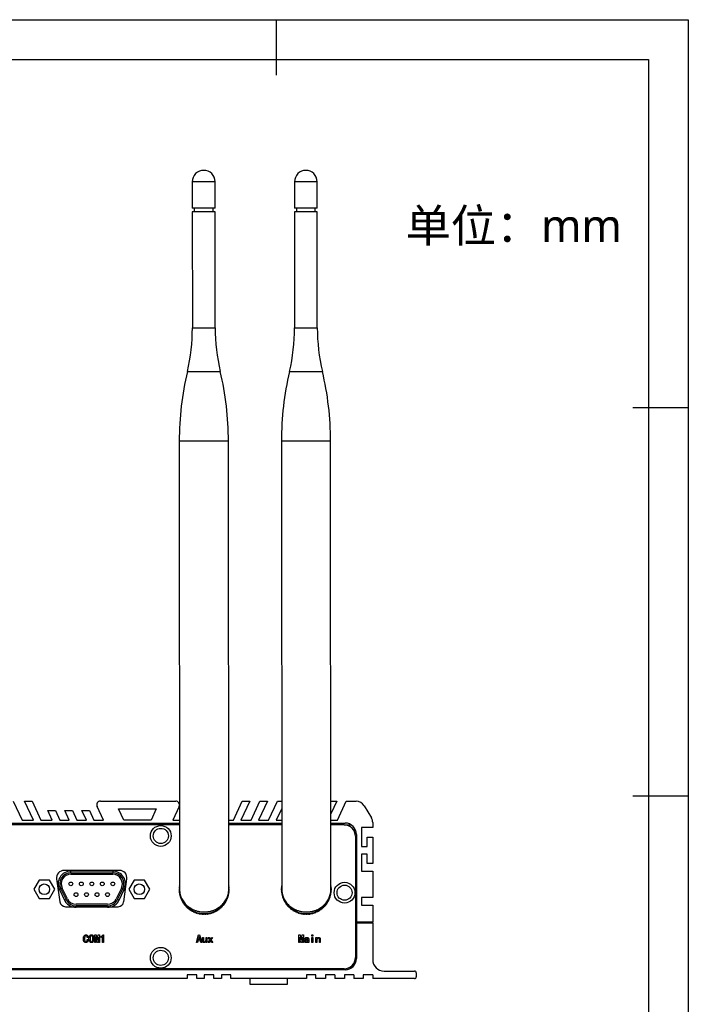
# Model space of a CAD drawing. Header units: millimetres. Extents: x -4563 to 345, y 512 to 4506.
# Tile 642 of 642: x -3869 to -3692, y 4246 to 4506. Entities that reach past the tile are written whole.
import ezdxf

# ---------------------------------------------------------------- set-up
doc = ezdxf.new("R2010")
doc.units = ezdxf.units.MM
doc.header["$LTSCALE"] = 5
doc.layers.add('HMI-D4', color=250, linetype='Continuous')
doc.styles.add('样式 1', font='simhei.ttf', dxfattribs={"height": 1.8})

msp = doc.modelspace()

# ---------------------------------------------------------------- linework, layer by layer
at = {"color": 7, "linetype": 'Continuous', "lineweight": 25}
for p, q in [((-3823.18, 4463.12), (-3823.18, 4456.12)), ((-3817.18, 4456.12), (-3817.18, 4463.12)), ((-3796.18, 4463.12), (-3796.18, 4456.12)), ((-3790.18, 4456.12), (-3790.18, 4463.12)), ((-3817.18, 4456.12), (-3823.18, 4456.12)), ((-3823.18, 4455.12), (-3823.16, 4424.5)), ((-3817.18, 4455.12), (-3823.18, 4455.12)), ((-3822.67, 4456.12), (-3822.67, 4455.12)), ((-3817.69, 4455.12), (-3817.69, 4456.12)), ((-3817.16, 4424.5), (-3817.18, 4455.12)), ((-3790.18, 4456.12), (-3796.18, 4456.12)), ((-3796.18, 4455.12), (-3796.16, 4424.5)), ((-3790.18, 4455.12), (-3796.18, 4455.12)), ((-3795.67, 4456.12), (-3795.67, 4455.12)), ((-3790.69, 4455.12), (-3790.69, 4456.12)), ((-3790.16, 4424.5), (-3790.18, 4455.12)), ((-3826.64, 4394.53), (-3826.55, 4276.12)), ((-3813.55, 4276.13), (-3813.64, 4394.54)), ((-3799.64, 4394.53), (-3799.55, 4276.12)), ((-3786.55, 4276.13), (-3786.64, 4394.54)), ((-3870.51, 4299.42), (-3868.18, 4294.42)), ((-3865.18, 4294.42), (-3867.51, 4299.42)), ((-3867.51, 4299.42), (-3865.51, 4299.42)), ((-3865.51, 4299.42), (-3863.18, 4294.42)), ((-3847.44, 4299.42), (-3827.58, 4299.42)), ((-3812.34, 4294.42), (-3810.01, 4299.42)), ((-3808.01, 4299.42), (-3810.34, 4294.42)), ((-3810.01, 4299.42), (-3808.01, 4299.42)), ((-3807.67, 4294.42), (-3805.34, 4299.42)), ((-3803.34, 4299.42), (-3805.67, 4294.42)), ((-3805.34, 4299.42), (-3803.34, 4299.42)), ((-3803.01, 4294.42), (-3800.67, 4299.42)), ((-3800.67, 4299.42), (-3799.57, 4299.42)), ((-3786.57, 4299.42), (-3785.01, 4299.42)), ((-3785.01, 4299.42), (-3786.57, 4296.07)), ((-3784.84, 4294.42), (-3782.51, 4299.42)), ((-3782.51, 4299.42), (-3779.92, 4299.42)), ((-3860.18, 4294.42), (-3861.34, 4296.92)), ((-3861.34, 4296.92), (-3859.34, 4296.92)), ((-3859.34, 4296.92), (-3858.18, 4294.42)), ((-3855.68, 4294.42), (-3856.84, 4296.92)), ((-3856.84, 4296.92), (-3854.84, 4296.92)), ((-3854.84, 4296.92), (-3853.68, 4294.42)), ((-3851.18, 4294.42), (-3852.34, 4296.92)), ((-3852.34, 4296.92), (-3850.34, 4296.92)), ((-3850.34, 4296.92), (-3849.18, 4294.42)), ((-3846.68, 4294.42), (-3848.34, 4298)), ((-3842.7, 4297.42), (-3832.7, 4297.42)), ((-3841.3, 4294.42), (-3842.7, 4297.42)), ((-3832.7, 4297.42), (-3834.1, 4294.42)), ((-3826.67, 4298), (-3828.34, 4294.42)), ((-3799.57, 4297.5), (-3801.01, 4294.42)), ((-3777.78, 4298.21), (-3775.86, 4295.01)), ((-3980.21, 4293.62), (-3826.57, 4293.62)), ((-3868.18, 4294.42), (-3865.18, 4294.42)), ((-3863.18, 4294.42), (-3860.18, 4294.42)), ((-3858.18, 4294.42), (-3855.68, 4294.42)), ((-3853.68, 4294.42), (-3851.18, 4294.42)), ((-3849.18, 4294.42), (-3846.68, 4294.42)), ((-3834.1, 4294.42), (-3841.3, 4294.42)), ((-3828.34, 4294.42), (-3826.57, 4294.42)), ((-3813.57, 4294.42), (-3812.34, 4294.42)), ((-3813.57, 4293.62), (-3799.57, 4293.62)), ((-3810.34, 4294.42), (-3807.67, 4294.42)), ((-3805.67, 4294.42), (-3803.01, 4294.42)), ((-3801.01, 4294.42), (-3799.57, 4294.42)), ((-3786.57, 4294.42), (-3784.84, 4294.42)), ((-3786.57, 4293.62), (-3782.81, 4293.62)), ((-3775.51, 4293.73), (-3775.51, 4292.42)), ((-3826.57, 4293.12), (-3979.85, 4293.12)), ((-3799.57, 4293.12), (-3813.57, 4293.12)), ((-3783.05, 4293.12), (-3786.57, 4293.12)), ((-3783.05, 4293.12), (-3781.15, 4293.12)), ((-3780.31, 4291.34), (-3780.31, 4292.28)), ((-3775.51, 4292.42), (-3778.51, 4292.42)), ((-3778.51, 4292.42), (-3778.51, 4287.42)), ((-3780.05, 4290.12), (-3780.05, 4258.12)), ((-3779.81, 4290.62), (-3779.81, 4267.42)), ((-3777.01, 4287.42), (-3777.01, 4289.92)), ((-3777.01, 4289.92), (-3775.51, 4289.92)), ((-3775.51, 4289.92), (-3775.51, 4282.92)), ((-3778.51, 4287.42), (-3777.01, 4287.42)), ((-3777.01, 4285.42), (-3778.51, 4285.42)), ((-3778.51, 4285.42), (-3778.51, 4280.92)), ((-3777.01, 4282.92), (-3777.01, 4285.42)), ((-3842.45, 4281.12), (-3857.05, 4281.12)), ((-3855.28, 4280.49), (-3855.28, 4280.91)), ((-3844.2, 4280.91), (-3855.28, 4280.91)), ((-3855.28, 4280.49), (-3844.2, 4280.49)), ((-3844.2, 4280.91), (-3844.2, 4280.49)), ((-3778.51, 4280.92), (-3775.51, 4280.92)), ((-3775.51, 4282.92), (-3777.01, 4282.92)), ((-3775.51, 4280.92), (-3775.51, 4273.92)), ((-3863.68, 4278.52), (-3865.07, 4276.12)), ((-3860.91, 4278.52), (-3863.68, 4278.52)), ((-3859.52, 4276.12), (-3860.91, 4278.52)), ((-3859.03, 4278.84), (-3858.19, 4272.81)), ((-3855.28, 4280.09), (-3844.2, 4280.09)), ((-3841.32, 4272.81), (-3840.47, 4278.84)), ((-3838.57, 4278.52), (-3839.96, 4276.12)), ((-3835.8, 4278.52), (-3838.57, 4278.52)), ((-3834.42, 4276.12), (-3835.8, 4278.52)), ((-3865.07, 4276.12), (-3863.68, 4273.72)), ((-3860.91, 4273.72), (-3859.52, 4276.12)), ((-3857.93, 4276.25), (-3858.31, 4276.06)), ((-3858.31, 4276.06), (-3856.93, 4273.22)), ((-3857.93, 4276.25), (-3856.55, 4273.41)), ((-3856.19, 4273.58), (-3857.57, 4276.42)), ((-3841.91, 4276.42), (-3843.29, 4273.58)), ((-3842.93, 4273.41), (-3841.55, 4276.25)), ((-3842.55, 4273.22), (-3841.17, 4276.06)), ((-3841.55, 4276.25), (-3841.17, 4276.06)), ((-3839.96, 4276.12), (-3838.57, 4273.72)), ((-3835.8, 4273.72), (-3834.42, 4276.12)), ((-3863.68, 4273.72), (-3860.91, 4273.72)), ((-3856.93, 4273.22), (-3856.55, 4273.41)), ((-3842.55, 4273.22), (-3842.93, 4273.41)), ((-3838.57, 4273.72), (-3835.8, 4273.72)), ((-3775.51, 4273.92), (-3778.51, 4273.92)), ((-3778.51, 4273.92), (-3778.51, 4271.92)), ((-3856.7, 4271.52), (-3854.8, 4271.52)), ((-3845.59, 4272.15), (-3853.9, 4272.15)), ((-3845.59, 4271.75), (-3853.9, 4271.75)), ((-3853.9, 4271.39), (-3853.9, 4271.75)), ((-3845.59, 4271.39), (-3853.9, 4271.39)), ((-3845.59, 4271.75), (-3845.59, 4271.39)), ((-3844.68, 4271.52), (-3842.81, 4271.52)), ((-3778.51, 4271.92), (-3775.51, 4271.92)), ((-3775.51, 4271.92), (-3775.51, 4267.42)), ((-3780.05, 4269.42), (-3779.81, 4269.42)), ((-3775.51, 4267.42), (-3779.81, 4267.42)), ((-3780.05, 4267.22), (-3779.81, 4267.22)), ((-3779.81, 4267.22), (-3775.51, 4267.22)), ((-3779.81, 4267.22), (-3779.81, 4257.82)), ((-3775.51, 4267.22), (-3775.51, 4257.52)), ((-3850.69, 4263.34), (-3850.94, 4263.34)), ((-3850.94, 4262.85), (-3850.67, 4262.85)), ((-3848.97, 4262.06), (-3848.97, 4264.06)), ((-3848.97, 4264.06), (-3848.6, 4264.06)), ((-3848.73, 4263.48), (-3848.73, 4262.06)), ((-3848.71, 4263.48), (-3848.73, 4263.48)), ((-3848.43, 4262.06), (-3848.71, 4263.48)), ((-3848.6, 4264.06), (-3848.35, 4262.74)), ((-3848.35, 4262.74), (-3848.32, 4262.74)), ((-3848.32, 4262.74), (-3848.07, 4264.06)), ((-3847.96, 4263.48), (-3848.24, 4262.06)), ((-3848.07, 4264.06), (-3847.7, 4264.06)), ((-3847.94, 4263.48), (-3847.96, 4263.48)), ((-3847.94, 4262.06), (-3847.94, 4263.48)), ((-3847.7, 4264.06), (-3847.7, 4262.06)), ((-3847.31, 4263.39), (-3847.31, 4263.61)), ((-3846.92, 4262.07), (-3846.92, 4263.68)), ((-3846.83, 4264.08), (-3846.69, 4264.08)), ((-3846.69, 4264.08), (-3846.69, 4262.07)), ((-3822.09, 4262.06), (-3821.51, 4264.08)), ((-3821.65, 4262.68), (-3821.81, 4262.06)), ((-3821.13, 4262.68), (-3821.65, 4262.68)), ((-3821.4, 4263.61), (-3821.59, 4262.9)), ((-3821.59, 4262.9), (-3821.19, 4262.9)), ((-3821.51, 4264.08), (-3821.27, 4264.08)), ((-3821.38, 4263.61), (-3821.4, 4263.61)), ((-3821.19, 4262.9), (-3821.38, 4263.61)), ((-3821.27, 4264.08), (-3820.69, 4262.06)), ((-3820.97, 4262.06), (-3821.13, 4262.68)), ((-3820.46, 4262.44), (-3820.46, 4263.37)), ((-3820.46, 4263.37), (-3820.23, 4263.37)), ((-3820.23, 4263.37), (-3820.23, 4262.52)), ((-3819.55, 4263.37), (-3819.32, 4263.37)), ((-3819.55, 4262.77), (-3819.55, 4263.37)), ((-3819.55, 4262.06), (-3819.55, 4262.3)), ((-3819.32, 4263.37), (-3819.32, 4262.06)), ((-3819.03, 4262.06), (-3818.55, 4262.72)), ((-3818.55, 4262.72), (-3818.99, 4263.37)), ((-3818.99, 4263.37), (-3818.71, 4263.37)), ((-3818.41, 4262.56), (-3818.74, 4262.06)), ((-3818.71, 4263.37), (-3818.41, 4262.88)), ((-3818.41, 4262.88), (-3818.1, 4263.37)), ((-3818.07, 4262.06), (-3818.41, 4262.56)), ((-3817.82, 4263.37), (-3818.27, 4262.72)), ((-3818.27, 4262.72), (-3817.79, 4262.06)), ((-3818.1, 4263.37), (-3817.82, 4263.37)), ((-3795.07, 4262.06), (-3795.07, 4264.06)), ((-3795.07, 4264.06), (-3794.71, 4264.06)), ((-3794.82, 4263.48), (-3794.84, 4263.48)), ((-3794.84, 4263.48), (-3794.84, 4262.06)), ((-3794.53, 4262.06), (-3794.82, 4263.48)), ((-3794.71, 4264.06), (-3794.45, 4262.74)), ((-3794.45, 4262.74), (-3794.43, 4262.74)), ((-3794.43, 4262.74), (-3794.17, 4264.06)), ((-3794.07, 4263.48), (-3794.35, 4262.06)), ((-3794.17, 4264.06), (-3793.81, 4264.06)), ((-3794.04, 4263.48), (-3794.07, 4263.48)), ((-3794.04, 4262.06), (-3794.04, 4263.48)), ((-3793.81, 4264.06), (-3793.81, 4262.06)), ((-3793.24, 4262.98), (-3793.49, 4262.98)), ((-3792.66, 4262.49), (-3792.66, 4262.72)), ((-3792.43, 4262.95), (-3792.43, 4262.3)), ((-3791.58, 4263.74), (-3791.58, 4264.05)), ((-3791.58, 4264.05), (-3791.34, 4264.05)), ((-3791.34, 4263.74), (-3791.58, 4263.74)), ((-3791.58, 4262.06), (-3791.58, 4263.37)), ((-3791.58, 4263.37), (-3791.34, 4263.37)), ((-3791.34, 4264.05), (-3791.34, 4263.74)), ((-3791.34, 4263.37), (-3791.34, 4262.06)), ((-3790.52, 4262.06), (-3790.52, 4263.37)), ((-3790.52, 4263.37), (-3790.29, 4263.37)), ((-3790.29, 4263.37), (-3790.29, 4263.12)), ((-3790.29, 4262.65), (-3790.29, 4262.06)), ((-3789.61, 4262.06), (-3789.61, 4262.9)), ((-3789.38, 4262.98), (-3789.38, 4262.06)), ((-3848.73, 4262.06), (-3848.97, 4262.06)), ((-3848.24, 4262.06), (-3848.43, 4262.06)), ((-3847.7, 4262.06), (-3847.94, 4262.06)), ((-3846.69, 4262.07), (-3846.92, 4262.07)), ((-3821.81, 4262.06), (-3822.09, 4262.06)), ((-3820.69, 4262.06), (-3820.97, 4262.06)), ((-3819.32, 4262.06), (-3819.55, 4262.06)), ((-3818.74, 4262.06), (-3819.03, 4262.06)), ((-3817.79, 4262.06), (-3818.07, 4262.06)), ((-3794.84, 4262.06), (-3795.07, 4262.06)), ((-3794.35, 4262.06), (-3794.53, 4262.06)), ((-3793.81, 4262.06), (-3794.04, 4262.06)), ((-3792.34, 4262.06), (-3792.62, 4262.06)), ((-3791.34, 4262.06), (-3791.58, 4262.06)), ((-3790.29, 4262.06), (-3790.52, 4262.06)), ((-3789.38, 4262.06), (-3789.61, 4262.06)), ((-3782.81, 4254.82), (-3980.21, 4254.82)), ((-3783.05, 4255.12), (-3979.85, 4255.12)), ((-3781.56, 4255.52), (-3780.88, 4255.52)), ((-3780.31, 4256.16), (-3780.31, 4256.9)), ((-3772.51, 4254.52), (-3764.51, 4254.52)), ((-3824.51, 4252.52), (-3938.51, 4252.52)), ((-3822.01, 4253.52), (-3824.51, 4253.52)), ((-3824.51, 4253.52), (-3824.51, 4252.52)), ((-3822.01, 4252.52), (-3822.01, 4253.52)), ((-3820.01, 4252.52), (-3822.01, 4252.52)), ((-3817.51, 4253.52), (-3820.01, 4253.52)), ((-3820.01, 4253.52), (-3820.01, 4252.52)), ((-3817.51, 4252.52), (-3817.51, 4253.52)), ((-3815.51, 4252.52), (-3817.51, 4252.52)), ((-3813.01, 4253.52), (-3815.51, 4253.52)), ((-3815.51, 4253.52), (-3815.51, 4252.52)), ((-3813.01, 4252.52), (-3813.01, 4253.52)), ((-3793.01, 4252.52), (-3813.01, 4252.52)), ((-3808.01, 4252.52), (-3808.01, 4251.02)), ((-3798.01, 4251.02), (-3798.01, 4252.52)), ((-3790.51, 4253.52), (-3793.01, 4253.52)), ((-3793.01, 4253.52), (-3793.01, 4252.52)), ((-3790.51, 4252.52), (-3790.51, 4253.52)), ((-3788.01, 4252.52), (-3790.51, 4252.52)), ((-3785.51, 4253.52), (-3788.01, 4253.52)), ((-3788.01, 4253.52), (-3788.01, 4252.52)), ((-3785.51, 4253.52), (-3785.51, 4252.52)), ((-3783.01, 4252.52), (-3785.51, 4252.52)), ((-3780.51, 4253.52), (-3783.01, 4253.52)), ((-3783.01, 4253.52), (-3783.01, 4252.52)), ((-3780.51, 4253.52), (-3780.51, 4252.52)), ((-3778.01, 4252.52), (-3780.51, 4252.52)), ((-3775.51, 4253.52), (-3778.01, 4253.52)), ((-3778.01, 4253.52), (-3778.01, 4252.52)), ((-3775.51, 4253.52), (-3775.51, 4252.52)), ((-3764.51, 4252.52), (-3775.51, 4252.52)), ((-3764.01, 4254.02), (-3764.01, 4253.02)), ((-3808.01, 4251.02), (-3798.01, 4251.02))]:
    msp.add_line(p, q, dxfattribs=at)
at = {"color": 8, "linetype": 'Continuous', "lineweight": 25}
for p, q in [((-3820.18, 4463.12), (-3823.18, 4463.12)), ((-3817.18, 4463.12), (-3820.18, 4463.12)), ((-3793.18, 4463.12), (-3796.18, 4463.12)), ((-3790.18, 4463.12), (-3793.18, 4463.12)), ((-3823.16, 4424.5), (-3817.16, 4424.5)), ((-3796.16, 4424.5), (-3790.16, 4424.5)), ((-3824.49, 4412.97), (-3820.15, 4412.97)), ((-3820.15, 4412.97), (-3815.8, 4412.98)), ((-3797.49, 4412.97), (-3793.15, 4412.97)), ((-3793.15, 4412.97), (-3788.8, 4412.98)), ((-3813.64, 4394.54), (-3826.64, 4394.53)), ((-3786.64, 4394.54), (-3799.64, 4394.53))]:
    msp.add_line(p, q, dxfattribs=at)
at = {"color": 7, "linetype": 'Continuous', "lineweight": 25, "flags": 128}
for points in [[(-3826.27, 4274.23), (-3826.39, 4274.67), (-3826.55, 4275.99)], [(-3813.56, 4276.25), (-3813.55, 4276.13), (-3813.55, 4276)], [(-3786.56, 4276.25), (-3786.55, 4276.13), (-3786.55, 4276)], [(-3822.93, 4270.29), (-3824.1, 4271.04), (-3824.88, 4271.76)], [(-3795.93, 4270.29), (-3797.1, 4271.04), (-3797.88, 4271.76)]]:
    msp.add_lwpolyline(points, dxfattribs=at)
at = {"color": 7, "linetype": 'Continuous', "lineweight": 25}
for centre, radius in [((-3831.51, 4290.22), 2.75), ((-3831.51, 4290.22), 2), ((-3855.28, 4277.54), 0.5), ((-3852.51, 4277.54), 0.5), ((-3849.74, 4277.54), 0.5), ((-3846.97, 4277.54), 0.5), ((-3844.2, 4277.54), 0.5), ((-3782.95, 4275.22), 2.75), ((-3862.29, 4276.12), 1.4), ((-3837.19, 4276.12), 1.4), ((-3782.95, 4275.22), 2), ((-3853.9, 4274.7), 0.5), ((-3851.13, 4274.7), 0.5), ((-3848.36, 4274.7), 0.5), ((-3845.59, 4274.7), 0.5), ((-3831.51, 4258.02), 2.75), ((-3831.51, 4258.02), 2)]:
    msp.add_circle(centre, radius, dxfattribs=at)
for centre, radius, start, end in [((-3820.18, 4463.12), 3, 90, 180.0398), ((-3820.18, 4463.12), 3, 0.0398, 90), ((-3793.18, 4463.12), 3, 90, 180.0398), ((-3793.18, 4463.12), 3, 0.0398, 90), ((-3873.16, 4424.46), 50, 346.7144, 0.0398), ((-3767.16, 4424.54), 50, 180.0398, 193.3651), ((-3846.16, 4424.46), 50, 346.7144, 0.0398), ((-3740.16, 4424.54), 50, 180.0398, 193.3651), ((-3746.64, 4394.59), 80, 166.7144, 180.0398), ((-3893.64, 4394.49), 80, 0.0398, 13.3651), ((-3719.64, 4394.59), 80, 166.7144, 180.0398), ((-3866.64, 4394.49), 80, 0.0398, 13.3651), ((-3847.44, 4298.42), 1, 90, 205), ((-3827.58, 4298.42), 1, 335, 90), ((-3779.92, 4296.92), 2.5, 30.9638, 90), ((-3782.81, 4290.62), 3, 0, 90), ((-3778.01, 4293.73), 2.5, 0, 30.9638), ((-3783.05, 4290.12), 3, 0, 90), ((-3857.05, 4279.12), 2, 90, 188.0047), ((-3855.28, 4277.54), 3.37, 90, 205.9974), ((-3855.28, 4277.54), 2.95, 90, 205.9974), ((-3844.2, 4277.54), 3.37, 334.0026, 90), ((-3844.2, 4277.54), 2.95, 334.0026, 90), ((-3842.45, 4279.12), 2, 351.9953, 90), ((-3855.28, 4277.54), 2.55, 90, 205.9974), ((-3844.2, 4277.54), 2.55, 334.0026, 90), ((-3826.55, 4276.12), 0.129, 89.4703, 270.6093), ((-3826.54, 4276.52), 0.129, 95.7364, 264.3431), ((-3826.54, 4275.71), 0.129, 93.0703, 274.2093), ((-3826.5, 4276.93), 0.129, 113.409, 246.6705), ((-3826.5, 4275.3), 0.129, 96.6703, 277.8093), ((-3826.44, 4277.33), 0.129, 153.0397, 207.0398), ((-3820.05, 4276.12), 6.5, 184.7788, 186.1007), ((-3813.6, 4275.31), 0.129, 262.2703, 83.4093), ((-3813.57, 4275.72), 0.129, 265.8703, 87.0093), ((-3813.55, 4276.13), 0.129, 269.4703, 90.6093), ((-3813.67, 4277.34), 0.129, 333.0397, 27.0398), ((-3813.61, 4276.94), 0.129, 293.409, 66.6705), ((-3813.57, 4276.53), 0.129, 275.7364, 84.3431), ((-3799.55, 4276.12), 0.129, 89.4703, 270.6093), ((-3799.54, 4276.52), 0.129, 95.7364, 264.3431), ((-3799.54, 4275.71), 0.129, 93.0703, 274.2093), ((-3799.5, 4276.93), 0.129, 113.409, 246.6705), ((-3799.5, 4275.3), 0.129, 96.6703, 277.8093), ((-3799.44, 4277.33), 0.129, 153.0397, 207.0398), ((-3786.6, 4275.31), 0.129, 262.2703, 83.4093), ((-3786.57, 4275.72), 0.129, 265.8703, 87.0093), ((-3786.55, 4276.13), 0.129, 269.4703, 90.6093), ((-3786.67, 4277.34), 0.129, 333.0397, 27.0398), ((-3786.61, 4276.94), 0.129, 293.409, 66.6705), ((-3786.57, 4276.53), 0.129, 275.7364, 84.3431), ((-3856.7, 4273.02), 1.5, 188.0047, 270), ((-3853.9, 4274.7), 3.37, 205.9974, 250.4868), ((-3853.9, 4274.7), 2.95, 205.9974, 270), ((-3853.9, 4274.7), 2.55, 205.9974, 270), ((-3845.59, 4274.7), 2.55, 270, 334.0026), ((-3845.59, 4274.7), 2.95, 270, 334.0026), ((-3845.59, 4274.7), 3.37, 289.5132, 334.0026), ((-3842.81, 4273.02), 1.5, 270, 351.9953), ((-3826.44, 4274.9), 0.129, 100.2703, 281.4093), ((-3820.05, 4276.12), 6.5, 188.3788, 189.7007), ((-3826.35, 4274.5), 0.129, 103.8703, 285.0093), ((-3826.23, 4274.11), 0.129, 107.4703, 288.6093), ((-3826.1, 4273.72), 0.129, 111.0703, 292.2093), ((-3825.93, 4273.35), 0.129, 114.6703, 295.8093), ((-3825.75, 4272.99), 0.129, 118.2703, 299.4093), ((-3825.54, 4272.63), 0.129, 121.8703, 303.0093), ((-3814.56, 4272.64), 0.129, 237.0703, 58.2093), ((-3814.36, 4272.99), 0.129, 240.6703, 61.8093), ((-3814.17, 4273.36), 0.129, 244.2703, 65.4093), ((-3814.01, 4273.73), 0.129, 247.8703, 69.0093), ((-3813.87, 4274.12), 0.129, 251.4703, 72.6093), ((-3813.76, 4274.51), 0.129, 255.0703, 76.2093), ((-3813.67, 4274.91), 0.129, 258.6703, 79.8093), ((-3799.44, 4274.9), 0.129, 100.2703, 281.4093), ((-3799.35, 4274.5), 0.129, 103.8703, 285.0093), ((-3799.23, 4274.11), 0.129, 107.4703, 288.6093), ((-3799.1, 4273.72), 0.129, 111.0703, 292.2093), ((-3798.93, 4273.35), 0.129, 114.6703, 295.8093), ((-3798.75, 4272.99), 0.129, 118.2703, 299.4093), ((-3798.54, 4272.63), 0.129, 121.8703, 303.0093), ((-3787.56, 4272.64), 0.129, 237.0703, 58.2093), ((-3787.36, 4272.99), 0.129, 240.6703, 61.8093), ((-3787.17, 4273.36), 0.129, 244.2703, 65.4093), ((-3787.01, 4273.73), 0.129, 247.8703, 69.0093), ((-3786.87, 4274.12), 0.129, 251.4703, 72.6093), ((-3786.76, 4274.51), 0.129, 255.0703, 76.2093), ((-3786.67, 4274.91), 0.129, 258.6703, 79.8093), ((-3853.9, 4274.7), 3.31, 254.1231, 270), ((-3845.59, 4274.7), 3.31, 270, 285.8769), ((-3825.31, 4272.3), 0.129, 125.4703, 306.6093), ((-3825.06, 4271.97), 0.129, 129.0703, 310.2093), ((-3824.79, 4271.67), 0.129, 132.6703, 313.8093), ((-3824.5, 4271.38), 0.129, 136.2703, 317.4093), ((-3824.19, 4271.11), 0.129, 139.8703, 321.0093), ((-3823.87, 4270.86), 0.129, 143.4703, 324.6093), ((-3823.53, 4270.63), 0.129, 147.0703, 328.2093), ((-3823.18, 4270.42), 0.129, 150.6703, 331.8093), ((-3822.82, 4270.24), 0.129, 154.2703, 335.4093), ((-3822.44, 4270.08), 0.129, 157.8703, 339.0093), ((-3817.66, 4270.08), 0.129, 201.0703, 22.2093), ((-3820.05, 4276.12), 6.5, 292.7788, 312.1007), ((-3817.28, 4270.24), 0.129, 204.6703, 25.8093), ((-3816.92, 4270.43), 0.129, 208.2703, 29.4093), ((-3816.57, 4270.63), 0.129, 211.8703, 33.0093), ((-3816.23, 4270.86), 0.129, 215.4703, 36.6093), ((-3815.91, 4271.12), 0.129, 219.0703, 40.2093), ((-3815.6, 4271.39), 0.129, 222.6703, 43.8093), ((-3815.31, 4271.67), 0.129, 226.2703, 47.4093), ((-3815.04, 4271.98), 0.129, 229.8703, 51.0093), ((-3814.79, 4272.3), 0.129, 233.4703, 54.6093), ((-3798.31, 4272.3), 0.129, 125.4703, 306.6093), ((-3798.06, 4271.97), 0.129, 129.0703, 310.2093), ((-3797.79, 4271.67), 0.129, 132.6703, 313.8093), ((-3797.5, 4271.38), 0.129, 136.2703, 317.4093), ((-3797.19, 4271.11), 0.129, 139.8703, 321.0093), ((-3796.87, 4270.86), 0.129, 143.4703, 324.6093), ((-3796.53, 4270.63), 0.129, 147.0703, 328.2093), ((-3796.18, 4270.42), 0.129, 150.6703, 331.8093), ((-3795.82, 4270.24), 0.129, 154.2703, 335.4093), ((-3795.44, 4270.08), 0.129, 157.8703, 339.0093), ((-3790.66, 4270.08), 0.129, 201.0703, 22.2093), ((-3793.05, 4276.12), 6.5, 292.7788, 312.1007), ((-3790.28, 4270.24), 0.129, 204.6703, 25.8093), ((-3789.92, 4270.43), 0.129, 208.2703, 29.4093), ((-3789.57, 4270.63), 0.129, 211.8703, 33.0093), ((-3789.23, 4270.86), 0.129, 215.4703, 36.6093), ((-3788.91, 4271.12), 0.129, 219.0703, 40.2093), ((-3788.6, 4271.39), 0.129, 222.6703, 43.8093), ((-3788.31, 4271.67), 0.129, 226.2703, 47.4093), ((-3788.04, 4271.98), 0.129, 229.8703, 51.0093), ((-3787.79, 4272.3), 0.129, 233.4703, 54.6093), ((-3822.06, 4269.94), 0.129, 161.4703, 342.6093), ((-3820.05, 4276.12), 6.5, 253.1788, 254.5007), ((-3821.67, 4269.82), 0.129, 165.0703, 346.2093), ((-3821.27, 4269.73), 0.129, 168.6703, 349.8093), ((-3820.86, 4269.67), 0.129, 172.2703, 353.4093), ((-3820.46, 4269.63), 0.129, 175.8703, 357.0093), ((-3820.05, 4269.62), 0.129, 179.4703, 0.6093), ((-3819.64, 4269.63), 0.129, 183.0703, 4.2093), ((-3819.23, 4269.67), 0.129, 186.6703, 7.8093), ((-3818.83, 4269.74), 0.129, 190.2703, 11.4093), ((-3818.43, 4269.83), 0.129, 193.8703, 15.0093), ((-3818.04, 4269.94), 0.129, 197.4703, 18.6093), ((-3795.06, 4269.94), 0.129, 161.4703, 342.6093), ((-3794.67, 4269.82), 0.129, 165.0703, 346.2093), ((-3794.27, 4269.73), 0.129, 168.6703, 349.8093), ((-3793.86, 4269.67), 0.129, 172.2703, 353.4093), ((-3793.46, 4269.63), 0.129, 175.8703, 357.0093), ((-3793.05, 4269.62), 0.129, 179.4703, 0.6093), ((-3792.64, 4269.63), 0.129, 183.0703, 4.2093), ((-3792.23, 4269.67), 0.129, 186.6703, 7.8093), ((-3791.83, 4269.74), 0.129, 190.2703, 11.4093), ((-3791.43, 4269.83), 0.129, 193.8703, 15.0093), ((-3791.04, 4269.94), 0.129, 197.4703, 18.6093), ((-3783.05, 4258.12), 3, 270, 0), ((-3782.81, 4257.82), 3, 270, 0), ((-3772.51, 4257.52), 3, 180, 270), ((-3764.51, 4254.02), 0.5, 0, 90), ((-3764.51, 4253.02), 0.5, 270, 0)]:
    msp.add_arc(centre, radius, start, end, dxfattribs=at)
for points, knots in [([(-3813.55, 4276.13), (-3813.55, 4276.04), (-3813.56, 4275.86), (-3813.57, 4275.62), (-3813.59, 4275.38), (-3813.62, 4275.16), (-3813.66, 4274.96), (-3813.69, 4274.77), (-3813.73, 4274.6), (-3813.77, 4274.45), (-3813.87, 4274.08), (-3814.07, 4273.53), (-3814.43, 4272.84), (-3814.96, 4272.03), (-3815.76, 4271.17), (-3816.99, 4270.33), (-3818.43, 4269.76), (-3820.05, 4269.55), (-3821.67, 4269.76), (-3823.11, 4270.32), (-3824.34, 4271.16), (-3825.23, 4272.12), (-3825.9, 4273.19), (-3826.22, 4274.02), (-3826.39, 4274.66), (-3826.47, 4275.07), (-3826.54, 4275.57), (-3826.55, 4275.92), (-3826.55, 4276.12)], [0, 0, 0, 0, 0.014914, 0.028963, 0.042147, 0.054467, 0.065921, 0.076512, 0.086237, 0.095098, 0.103095, 0.149092, 0.190747, 0.228096, 0.300877, 0.364848, 0.434664, 0.500036, 0.565407, 0.635225, 0.699194, 0.771977, 0.829584, 0.896916, 0.916122, 0.939705, 0.967664, 1, 1, 1, 1]), ([(-3826.55, 4276.12), (-3826.55, 4276.04), (-3826.55, 4275.89), (-3826.54, 4275.68), (-3826.52, 4275.48), (-3826.5, 4275.31), (-3826.47, 4275.16), (-3826.42, 4274.87), (-3826.31, 4274.45), (-3826.02, 4273.68), (-3825.53, 4272.81), (-3824.68, 4271.85), (-3823.67, 4271.09), (-3822.74, 4270.63), (-3822.06, 4270.41), (-3821.66, 4270.3), (-3821.26, 4270.22), (-3820.86, 4270.16), (-3820.46, 4270.13), (-3820.18, 4270.12), (-3820.05, 4270.12)], [0, 0, 0, 0, 0.028436, 0.054385, 0.077846, 0.098818, 0.117303, 0.1333, 0.207149, 0.272341, 0.420868, 0.548323, 0.677666, 0.793855, 0.829524, 0.864536, 0.898986, 0.932976, 0.966611, 1, 1, 1, 1]), ([(-3820.05, 4270.12), (-3819.98, 4270.12), (-3819.83, 4270.12), (-3819.61, 4270.13), (-3819.39, 4270.15), (-3819.17, 4270.18), (-3818.95, 4270.21), (-3818.73, 4270.25), (-3818.51, 4270.29), (-3818.29, 4270.34), (-3818.08, 4270.4), (-3817.87, 4270.47), (-3817.31, 4270.66), (-3816.43, 4271.09), (-3815.42, 4271.86), (-3814.58, 4272.82), (-3814.08, 4273.69), (-3813.8, 4274.46), (-3813.68, 4274.93), (-3813.61, 4275.34), (-3813.56, 4275.71), (-3813.56, 4275.98), (-3813.55, 4276.13)], [0, 0, 0, 0, 0.018191, 0.036441, 0.054767, 0.073186, 0.091718, 0.110378, 0.129183, 0.14815, 0.167295, 0.186633, 0.206179, 0.322361, 0.451704, 0.579151, 0.727677, 0.792863, 0.866713, 0.90119, 0.945619, 1, 1, 1, 1]), ([(-3786.55, 4276.13), (-3786.55, 4276.04), (-3786.56, 4275.86), (-3786.57, 4275.62), (-3786.59, 4275.38), (-3786.62, 4275.16), (-3786.66, 4274.96), (-3786.69, 4274.77), (-3786.73, 4274.6), (-3786.77, 4274.45), (-3786.87, 4274.08), (-3787.07, 4273.53), (-3787.43, 4272.84), (-3787.96, 4272.03), (-3788.76, 4271.17), (-3789.99, 4270.33), (-3791.43, 4269.76), (-3793.05, 4269.55), (-3794.67, 4269.76), (-3796.11, 4270.32), (-3797.34, 4271.16), (-3798.23, 4272.12), (-3798.9, 4273.19), (-3799.22, 4274.02), (-3799.39, 4274.66), (-3799.47, 4275.07), (-3799.54, 4275.57), (-3799.55, 4275.92), (-3799.55, 4276.12)], [0, 0, 0, 0, 0.014914, 0.028963, 0.042147, 0.054467, 0.065921, 0.076512, 0.086237, 0.095098, 0.103095, 0.149092, 0.190747, 0.228096, 0.300877, 0.364848, 0.434664, 0.500036, 0.565407, 0.635225, 0.699194, 0.771977, 0.829584, 0.896916, 0.916122, 0.939705, 0.967664, 1, 1, 1, 1]), ([(-3799.55, 4276.12), (-3799.55, 4276.04), (-3799.55, 4275.89), (-3799.54, 4275.68), (-3799.52, 4275.48), (-3799.5, 4275.31), (-3799.47, 4275.16), (-3799.42, 4274.87), (-3799.31, 4274.45), (-3799.02, 4273.68), (-3798.53, 4272.81), (-3797.68, 4271.85), (-3796.67, 4271.09), (-3795.74, 4270.63), (-3795.06, 4270.41), (-3794.66, 4270.3), (-3794.26, 4270.22), (-3793.86, 4270.16), (-3793.46, 4270.13), (-3793.18, 4270.12), (-3793.05, 4270.12)], [0, 0, 0, 0, 0.0284364, 0.0543849, 0.0778456, 0.0988184, 0.1173034, 0.1333005, 0.2071488, 0.2723413, 0.4208676, 0.5483228, 0.6776658, 0.7938551, 0.8295244, 0.8645357, 0.8989857, 0.9329756, 0.9666107, 1, 1, 1, 1]), ([(-3793.05, 4270.12), (-3792.98, 4270.12), (-3792.83, 4270.12), (-3792.61, 4270.13), (-3792.39, 4270.15), (-3792.17, 4270.18), (-3791.95, 4270.21), (-3791.73, 4270.25), (-3791.51, 4270.29), (-3791.29, 4270.34), (-3791.08, 4270.4), (-3790.87, 4270.47), (-3790.31, 4270.66), (-3789.43, 4271.09), (-3788.42, 4271.86), (-3787.58, 4272.82), (-3787.08, 4273.69), (-3786.8, 4274.46), (-3786.68, 4274.93), (-3786.61, 4275.34), (-3786.56, 4275.71), (-3786.56, 4275.98), (-3786.55, 4276.13)], [0, 0, 0, 0, 0.018191, 0.036441, 0.054767, 0.073186, 0.091718, 0.110378, 0.129183, 0.14815, 0.167295, 0.186633, 0.206179, 0.322361, 0.451704, 0.579151, 0.727677, 0.792863, 0.866713, 0.90119, 0.945619, 1, 1, 1, 1]), ([(-3851.96, 4262.99), (-3851.96, 4263.11), (-3851.95, 4263.23), (-3851.92, 4263.47), (-3851.89, 4263.59), (-3851.78, 4263.81), (-3851.71, 4263.9), (-3851.56, 4264.01), (-3851.51, 4264.04), (-3851.39, 4264.07), (-3851.33, 4264.08), (-3851.27, 4264.08)], [0, 0, 0, 0, 0.25, 0.25, 0.5, 0.5, 0.75, 0.75, 0.875, 0.875, 1, 1, 1, 1]), ([(-3851.28, 4262.03), (-3851.34, 4262.03), (-3851.39, 4262.04), (-3851.5, 4262.07), (-3851.55, 4262.09), (-3851.64, 4262.15), (-3851.69, 4262.18), (-3851.77, 4262.26), (-3851.8, 4262.31), (-3851.88, 4262.45), (-3851.92, 4262.56), (-3851.95, 4262.77), (-3851.96, 4262.88), (-3851.96, 4262.99)], [0, 0, 0, 0, 0.125, 0.125, 0.25, 0.25, 0.375, 0.375, 0.5, 0.5, 0.75, 0.75, 1, 1, 1, 1]), ([(-3851.27, 4263.86), (-3851.31, 4263.86), (-3851.36, 4263.85), (-3851.44, 4263.81), (-3851.47, 4263.79), (-3851.56, 4263.69), (-3851.6, 4263.61), (-3851.67, 4263.36), (-3851.68, 4263.19), (-3851.68, 4263.02)], [0, 0, 0, 0, 0.125, 0.125, 0.25, 0.25, 0.5, 0.5, 1, 1, 1, 1]), ([(-3851.68, 4263.02), (-3851.68, 4262.86), (-3851.67, 4262.69), (-3851.6, 4262.47), (-3851.56, 4262.4), (-3851.47, 4262.31), (-3851.44, 4262.29), (-3851.36, 4262.26), (-3851.32, 4262.26), (-3851.28, 4262.26)], [0, 0, 0, 0, 0.5, 0.5, 0.75, 0.75, 0.875, 0.875, 1, 1, 1, 1]), ([(-3850.67, 4262.85), (-3850.68, 4262.76), (-3850.69, 4262.66), (-3850.72, 4262.47), (-3850.75, 4262.38), (-3850.85, 4262.22), (-3850.93, 4262.15), (-3851.05, 4262.08), (-3851.09, 4262.06), (-3851.19, 4262.04), (-3851.24, 4262.03), (-3851.28, 4262.03)], [0, 0, 0, 0, 0.25, 0.25, 0.5, 0.5, 0.75, 0.75, 0.875, 0.875, 1, 1, 1, 1]), ([(-3851.28, 4262.26), (-3851.25, 4262.26), (-3851.22, 4262.26), (-3851.16, 4262.28), (-3851.13, 4262.3), (-3851.08, 4262.34), (-3851.06, 4262.36), (-3851.02, 4262.42), (-3851.01, 4262.44), (-3850.97, 4262.53), (-3850.96, 4262.6), (-3850.95, 4262.72), (-3850.94, 4262.79), (-3850.94, 4262.85)], [0, 0, 0, 0, 0.125, 0.125, 0.25, 0.25, 0.375, 0.375, 0.5, 0.5, 0.75, 0.75, 1, 1, 1, 1]), ([(-3851.27, 4264.08), (-3851.23, 4264.08), (-3851.18, 4264.08), (-3851.1, 4264.06), (-3851.05, 4264.04), (-3850.94, 4263.98), (-3850.87, 4263.92), (-3850.76, 4263.78), (-3850.73, 4263.69), (-3850.69, 4263.52), (-3850.69, 4263.43), (-3850.69, 4263.34)], [0, 0, 0, 0, 0.125, 0.125, 0.25, 0.25, 0.5, 0.5, 0.75, 0.75, 1, 1, 1, 1]), ([(-3850.94, 4263.34), (-3850.94, 4263.4), (-3850.95, 4263.46), (-3850.96, 4263.57), (-3850.98, 4263.63), (-3851.02, 4263.73), (-3851.06, 4263.78), (-3851.15, 4263.85), (-3851.21, 4263.86), (-3851.27, 4263.86)], [0, 0, 0, 0, 0.25, 0.25, 0.5, 0.5, 0.75, 0.75, 1, 1, 1, 1]), ([(-3850.49, 4263.06), (-3850.49, 4263.18), (-3850.48, 4263.29), (-3850.45, 4263.52), (-3850.43, 4263.63), (-3850.33, 4263.84), (-3850.25, 4263.93), (-3850.11, 4264.02), (-3850.06, 4264.05), (-3849.95, 4264.07), (-3849.89, 4264.08), (-3849.83, 4264.08)], [0, 0, 0, 0, 0.25, 0.25, 0.5, 0.5, 0.75, 0.75, 0.875, 0.875, 1, 1, 1, 1]), ([(-3849.83, 4262.03), (-3849.89, 4262.04), (-3849.95, 4262.04), (-3850.06, 4262.07), (-3850.11, 4262.09), (-3850.26, 4262.19), (-3850.33, 4262.28), (-3850.43, 4262.49), (-3850.45, 4262.61), (-3850.48, 4262.83), (-3850.49, 4262.95), (-3850.49, 4263.06)], [0, 0, 0, 0, 0.125, 0.125, 0.25, 0.25, 0.5, 0.5, 0.75, 0.75, 1, 1, 1, 1]), ([(-3849.83, 4263.86), (-3849.87, 4263.86), (-3849.91, 4263.85), (-3849.99, 4263.81), (-3850.02, 4263.79), (-3850.08, 4263.73), (-3850.1, 4263.7), (-3850.14, 4263.63), (-3850.15, 4263.59), (-3850.2, 4263.39), (-3850.21, 4263.23), (-3850.21, 4263.06)], [0, 0, 0, 0, 0.125, 0.125, 0.25, 0.25, 0.375, 0.375, 0.5, 0.5, 1, 1, 1, 1]), ([(-3850.21, 4263.06), (-3850.21, 4262.9), (-3850.2, 4262.73), (-3850.15, 4262.53), (-3850.14, 4262.49), (-3850.1, 4262.42), (-3850.08, 4262.39), (-3850.02, 4262.33), (-3849.99, 4262.3), (-3849.91, 4262.26), (-3849.87, 4262.26), (-3849.83, 4262.26)], [0, 0, 0, 0, 0.5, 0.5, 0.625, 0.625, 0.75, 0.75, 0.875, 0.875, 1, 1, 1, 1]), ([(-3849.83, 4264.08), (-3849.78, 4264.08), (-3849.72, 4264.07), (-3849.61, 4264.05), (-3849.56, 4264.02), (-3849.41, 4263.93), (-3849.34, 4263.84), (-3849.25, 4263.63), (-3849.22, 4263.52), (-3849.19, 4263.29), (-3849.19, 4263.18), (-3849.19, 4263.06)], [0, 0, 0, 0, 0.125, 0.125, 0.25, 0.25, 0.5, 0.5, 0.75, 0.75, 1, 1, 1, 1]), ([(-3849.47, 4263.06), (-3849.47, 4263.22), (-3849.47, 4263.39), (-3849.52, 4263.58), (-3849.53, 4263.62), (-3849.57, 4263.7), (-3849.59, 4263.73), (-3849.65, 4263.79), (-3849.68, 4263.81), (-3849.75, 4263.85), (-3849.79, 4263.86), (-3849.83, 4263.86)], [0, 0, 0, 0, 0.5, 0.5, 0.625, 0.625, 0.75, 0.75, 0.875, 0.875, 1, 1, 1, 1]), ([(-3849.83, 4262.26), (-3849.79, 4262.26), (-3849.75, 4262.26), (-3849.68, 4262.3), (-3849.65, 4262.33), (-3849.59, 4262.39), (-3849.57, 4262.42), (-3849.53, 4262.5), (-3849.52, 4262.54), (-3849.47, 4262.73), (-3849.47, 4262.9), (-3849.47, 4263.06)], [0, 0, 0, 0, 0.125, 0.125, 0.25, 0.25, 0.375, 0.375, 0.5, 0.5, 1, 1, 1, 1]), ([(-3849.19, 4263.06), (-3849.19, 4262.95), (-3849.19, 4262.83), (-3849.22, 4262.61), (-3849.25, 4262.49), (-3849.34, 4262.28), (-3849.41, 4262.19), (-3849.55, 4262.09), (-3849.61, 4262.07), (-3849.72, 4262.04), (-3849.78, 4262.04), (-3849.83, 4262.03)], [0, 0, 0, 0, 0.25, 0.25, 0.5, 0.5, 0.75, 0.75, 0.875, 0.875, 1, 1, 1, 1]), ([(-3847.31, 4263.61), (-3847.21, 4263.68), (-3847.13, 4263.75), (-3846.96, 4263.9), (-3846.89, 4263.99), (-3846.83, 4264.08)], [0, 0, 0, 0, 0.5, 0.5, 1, 1, 1, 1]), ([(-3846.92, 4263.68), (-3846.98, 4263.63), (-3847.04, 4263.57), (-3847.17, 4263.48), (-3847.24, 4263.43), (-3847.31, 4263.39)], [0, 0, 0, 0, 0.5, 0.5, 1, 1, 1, 1]), ([(-3820.04, 4262.03), (-3820.1, 4262.03), (-3820.15, 4262.04), (-3820.26, 4262.07), (-3820.31, 4262.1), (-3820.39, 4262.18), (-3820.42, 4262.23), (-3820.46, 4262.33), (-3820.46, 4262.39), (-3820.46, 4262.44)], [0, 0, 0, 0, 0.25, 0.25, 0.5, 0.5, 0.75, 0.75, 1, 1, 1, 1]), ([(-3820.23, 4262.52), (-3820.23, 4262.49), (-3820.23, 4262.45), (-3820.21, 4262.38), (-3820.19, 4262.34), (-3820.15, 4262.28), (-3820.12, 4262.26), (-3820.05, 4262.23), (-3820.01, 4262.22), (-3819.97, 4262.22)], [0, 0, 0, 0, 0.25, 0.25, 0.5, 0.5, 0.75, 0.75, 1, 1, 1, 1]), ([(-3819.55, 4262.3), (-3819.61, 4262.23), (-3819.68, 4262.15), (-3819.8, 4262.08), (-3819.85, 4262.06), (-3819.95, 4262.04), (-3819.99, 4262.03), (-3820.04, 4262.03)], [0, 0, 0, 0, 0.5, 0.5, 0.75, 0.75, 1, 1, 1, 1]), ([(-3819.97, 4262.22), (-3819.94, 4262.22), (-3819.91, 4262.23), (-3819.85, 4262.25), (-3819.82, 4262.26), (-3819.74, 4262.31), (-3819.7, 4262.36), (-3819.62, 4262.46), (-3819.59, 4262.52), (-3819.56, 4262.64), (-3819.55, 4262.71), (-3819.55, 4262.77)], [0, 0, 0, 0, 0.125, 0.125, 0.25, 0.25, 0.5, 0.5, 0.75, 0.75, 1, 1, 1, 1]), ([(-3793.55, 4262.4), (-3793.55, 4262.46), (-3793.54, 4262.51), (-3793.49, 4262.62), (-3793.45, 4262.67), (-3793.31, 4262.77), (-3793.19, 4262.8), (-3793.07, 4262.82)], [0, 0, 0, 0, 0.25, 0.25, 0.5, 0.5, 1, 1, 1, 1]), ([(-3793.11, 4262.03), (-3793.22, 4262.03), (-3793.33, 4262.06), (-3793.46, 4262.15), (-3793.5, 4262.19), (-3793.54, 4262.29), (-3793.55, 4262.34), (-3793.55, 4262.4)], [0, 0, 0, 0, 0.5, 0.5, 0.75, 0.75, 1, 1, 1, 1]), ([(-3793.49, 4262.98), (-3793.48, 4263.04), (-3793.47, 4263.1), (-3793.4, 4263.21), (-3793.36, 4263.26), (-3793.25, 4263.33), (-3793.19, 4263.35), (-3793.07, 4263.38), (-3793.01, 4263.39), (-3792.94, 4263.39)], [0, 0, 0, 0, 0.25, 0.25, 0.5, 0.5, 0.75, 0.75, 1, 1, 1, 1]), ([(-3793.01, 4262.64), (-3793.08, 4262.63), (-3793.15, 4262.62), (-3793.23, 4262.57), (-3793.26, 4262.55), (-3793.29, 4262.49), (-3793.29, 4262.45), (-3793.29, 4262.42)], [0, 0, 0, 0, 0.5, 0.5, 0.75, 0.75, 1, 1, 1, 1]), ([(-3793.29, 4262.42), (-3793.29, 4262.39), (-3793.29, 4262.37), (-3793.27, 4262.32), (-3793.25, 4262.3), (-3793.21, 4262.27), (-3793.19, 4262.26), (-3793.14, 4262.25), (-3793.11, 4262.25), (-3793.08, 4262.24)], [0, 0, 0, 0, 0.25, 0.25, 0.5, 0.5, 0.75, 0.75, 1, 1, 1, 1]), ([(-3792.94, 4263.18), (-3793.01, 4263.18), (-3793.08, 4263.17), (-3793.16, 4263.12), (-3793.18, 4263.1), (-3793.22, 4263.04), (-3793.23, 4263.01), (-3793.24, 4262.98)], [0, 0, 0, 0, 0.5, 0.5, 0.75, 0.75, 1, 1, 1, 1]), ([(-3792.66, 4262.22), (-3792.69, 4262.19), (-3792.72, 4262.16), (-3792.79, 4262.11), (-3792.83, 4262.09), (-3792.9, 4262.06), (-3792.94, 4262.05), (-3793.02, 4262.04), (-3793.07, 4262.03), (-3793.11, 4262.03)], [0, 0, 0, 0, 0.25, 0.25, 0.5, 0.5, 0.75, 0.75, 1, 1, 1, 1]), ([(-3793.08, 4262.24), (-3793, 4262.25), (-3792.92, 4262.27), (-3792.8, 4262.33), (-3792.77, 4262.36), (-3792.71, 4262.42), (-3792.69, 4262.45), (-3792.66, 4262.49)], [0, 0, 0, 0, 0.5, 0.5, 0.75, 0.75, 1, 1, 1, 1]), ([(-3793.07, 4262.82), (-3793, 4262.83), (-3792.92, 4262.84), (-3792.81, 4262.87), (-3792.77, 4262.88), (-3792.72, 4262.9), (-3792.7, 4262.91), (-3792.67, 4262.93), (-3792.66, 4262.95), (-3792.66, 4262.97)], [0, 0, 0, 0, 0.5, 0.5, 0.75, 0.75, 0.875, 0.875, 1, 1, 1, 1]), ([(-3792.66, 4262.72), (-3792.72, 4262.7), (-3792.78, 4262.69), (-3792.9, 4262.66), (-3792.95, 4262.65), (-3793.01, 4262.64)], [0, 0, 0, 0, 0.5, 0.5, 1, 1, 1, 1]), ([(-3792.94, 4263.39), (-3792.88, 4263.39), (-3792.81, 4263.38), (-3792.69, 4263.36), (-3792.63, 4263.33), (-3792.53, 4263.25), (-3792.49, 4263.2), (-3792.44, 4263.08), (-3792.43, 4263.01), (-3792.43, 4262.95)], [0, 0, 0, 0, 0.25, 0.25, 0.5, 0.5, 0.75, 0.75, 1, 1, 1, 1]), ([(-3792.66, 4262.97), (-3792.67, 4263), (-3792.67, 4263.04), (-3792.7, 4263.09), (-3792.72, 4263.12), (-3792.78, 4263.16), (-3792.81, 4263.17), (-3792.88, 4263.18), (-3792.91, 4263.18), (-3792.94, 4263.18)], [0, 0, 0, 0, 0.25, 0.25, 0.5, 0.5, 0.75, 0.75, 1, 1, 1, 1]), ([(-3792.62, 4262.06), (-3792.63, 4262.07), (-3792.63, 4262.08), (-3792.65, 4262.11), (-3792.65, 4262.12), (-3792.66, 4262.16), (-3792.66, 4262.19), (-3792.66, 4262.22)], [0, 0, 0, 0, 0.25, 0.25, 0.5, 0.5, 1, 1, 1, 1]), ([(-3792.43, 4262.3), (-3792.43, 4262.26), (-3792.42, 4262.21), (-3792.39, 4262.13), (-3792.36, 4262.09), (-3792.34, 4262.06)], [0, 0, 0, 0, 0.5, 0.5, 1, 1, 1, 1]), ([(-3790.29, 4263.12), (-3790.23, 4263.2), (-3790.16, 4263.27), (-3790.04, 4263.35), (-3789.99, 4263.37), (-3789.9, 4263.39), (-3789.85, 4263.39), (-3789.8, 4263.39)], [0, 0, 0, 0, 0.5, 0.5, 0.75, 0.75, 1, 1, 1, 1]), ([(-3789.87, 4263.2), (-3789.9, 4263.2), (-3789.93, 4263.2), (-3789.99, 4263.18), (-3790.02, 4263.16), (-3790.1, 4263.11), (-3790.14, 4263.06), (-3790.22, 4262.96), (-3790.25, 4262.9), (-3790.28, 4262.78), (-3790.29, 4262.72), (-3790.29, 4262.65)], [0, 0, 0, 0, 0.125, 0.125, 0.25, 0.25, 0.5, 0.5, 0.75, 0.75, 1, 1, 1, 1]), ([(-3789.61, 4262.9), (-3789.61, 4262.94), (-3789.61, 4262.97), (-3789.63, 4263.05), (-3789.65, 4263.08), (-3789.69, 4263.14), (-3789.72, 4263.17), (-3789.79, 4263.2), (-3789.83, 4263.2), (-3789.87, 4263.2)], [0, 0, 0, 0, 0.25, 0.25, 0.5, 0.5, 0.75, 0.75, 1, 1, 1, 1]), ([(-3789.8, 4263.39), (-3789.74, 4263.39), (-3789.69, 4263.38), (-3789.58, 4263.35), (-3789.53, 4263.32), (-3789.45, 4263.24), (-3789.42, 4263.2), (-3789.38, 4263.09), (-3789.38, 4263.04), (-3789.38, 4262.98)], [0, 0, 0, 0, 0.25, 0.25, 0.5, 0.5, 0.75, 0.75, 1, 1, 1, 1])]:
    msp.add_open_spline(points, degree=3, knots=knots, dxfattribs=at)
at = {"layer": 'HMI-D4', "color": 0}
for points in [[(-3692.12, 4505.93), (-3692.12, 3890.29), (-4562.82, 3890.29), (-4562.82, 4505.93)], [(-3702.62, 4495.43), (-3702.62, 3900.79), (-4552.32, 3900.79), (-4552.32, 4495.43)]]:
    msp.add_lwpolyline(points, close=True, dxfattribs=at)
for points in [[(-3800.96, 4491.27), (-3800.96, 4505.93)], [(-3692.12, 4403.32), (-3706.78, 4403.32)], [(-3692.12, 4300.72), (-3706.78, 4300.72)]]:
    msp.add_lwpolyline(points, dxfattribs=at)

# ---------------------------------------------------------------- texts
at = {"insert": (-3766.81, 4455.89), "char_height": 8.75, "width": 135.026, "attachment_point": 1, "style": '样式 1'}
msp.add_mtext('{\\fMicrosoft YaHei|b0|i0|c134|p34;单位：mm}', dxfattribs=at)

doc.saveas('drawing.dxf')
